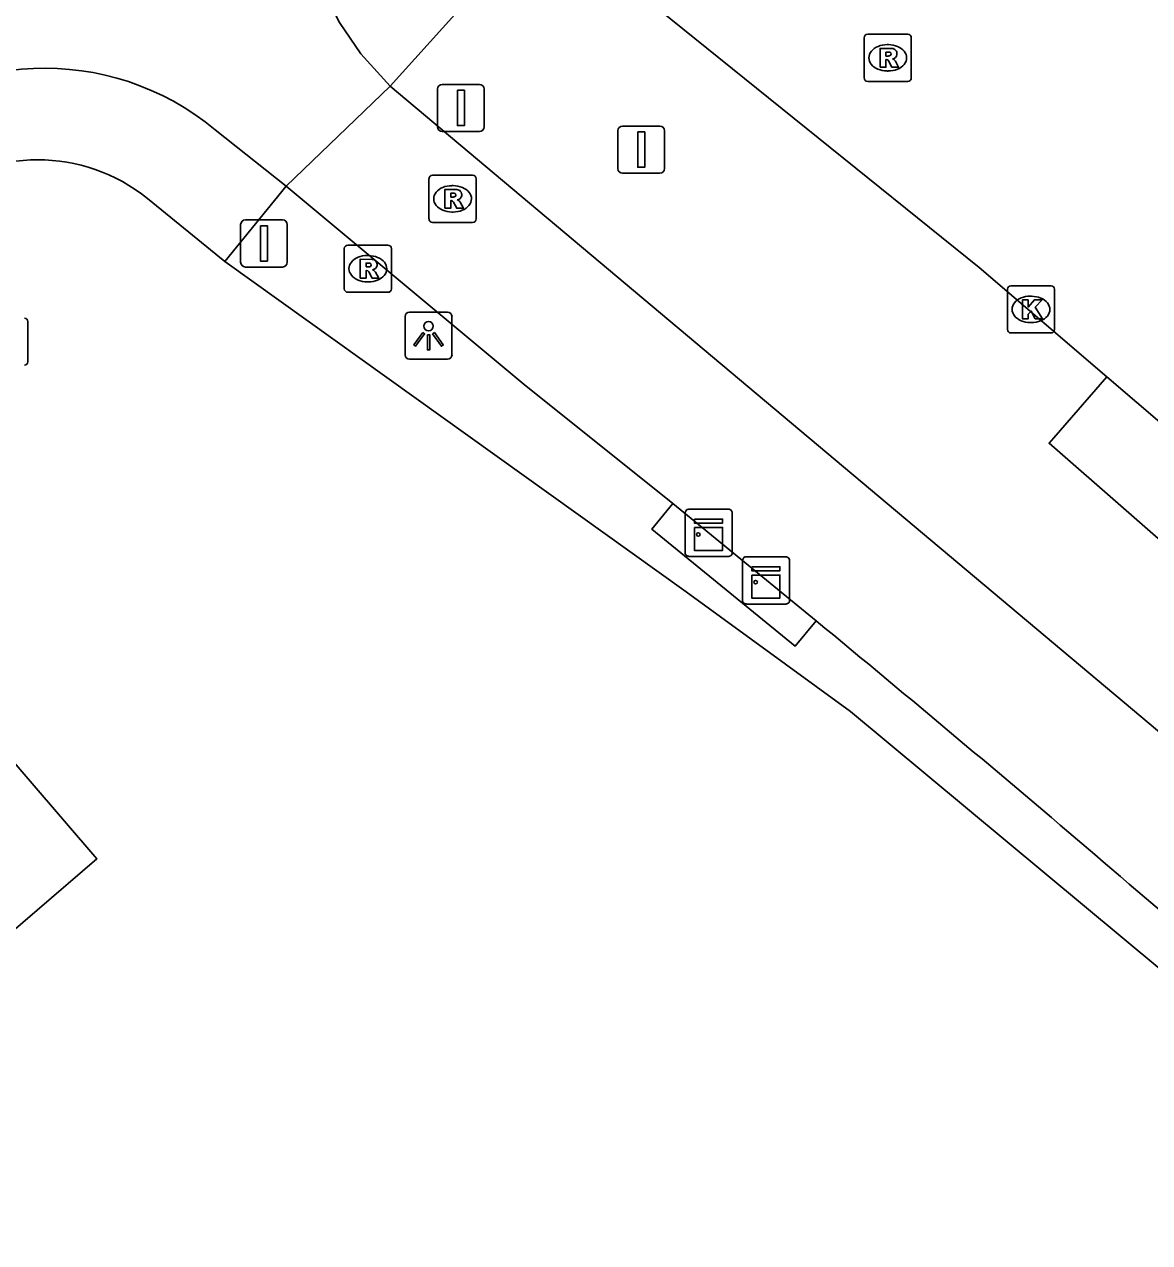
# Model space of a CAD drawing. Extents: x 156141 to 158132, y 385651 to 388399.
# Drawn here: x 156948.2 to 156972.09, y 387217.8 to 387243.65 of the extents above; entities that cross this region are included whole.
import ezdxf

# ---------------------------------------------------------------- set-up
doc = ezdxf.new("R2010")
doc.units = 0
for name, color, linetype in [('IMGEO_Afsluitpaal', 7, 'Continuous'), ('IMGEO_Berm_groen', 7, 'Continuous'), ('IMGEO_Fietspad_gesloten', 7, 'Continuous'), ('IMGEO_Kast', 7, 'Continuous'), ('IMGEO_Kolk', 7, 'Continuous'), ('IMGEO_Lichtpunt', 7, 'Continuous'), ('IMGEO_Pand', 7, 'Continuous'), ('IMGEO_Rijbaan_lokaal_gesloten', 7, 'Continuous'), ('IMGEO_Rioolput', 7, 'Continuous'), ('IMGEO_Verkeersbordpaal', 7, 'Continuous'), ('IMGEO_Voetpad_open', 7, 'Continuous')]:
    doc.layers.add(name, color=color, linetype=linetype)

msp = doc.modelspace()

# ---------------------------------------------------------------- linework, layer by layer
at = {"layer": 'IMGEO_Afsluitpaal'}
for p, q in [((156960.803, 387240.59), (156960.803, 387241.39)), ((156960.803, 387241.39), (156960.803, 387240.59)), ((156960.903, 387241.49), (156961.693, 387241.49)), ((156961.693, 387241.49), (156960.903, 387241.49)), ((156961.793, 387241.39), (156961.793, 387240.59)), ((156961.793, 387240.59), (156961.793, 387241.39)), ((156961.693, 387240.49), (156960.903, 387240.49)), ((156960.903, 387240.49), (156961.693, 387240.49))]:
    msp.add_line(p, q, dxfattribs=at)
msp.add_lwpolyline([(156961.223, 387241.365), (156961.373, 387241.365), (156961.373, 387240.615), (156961.223, 387240.615), (156961.223, 387241.365)], dxfattribs=at)
for centre, start, end in [((156960.903, 387241.39), 90, 180), ((156960.903, 387241.39), 90, 180), ((156961.693, 387241.39), 0, 90), ((156961.693, 387241.39), 360, 90), ((156960.903, 387240.59), 180, 270), ((156960.903, 387240.59), 180, 270), ((156961.693, 387240.59), 270, 0), ((156961.693, 387240.59), 270, 0)]:
    msp.add_arc(centre, 0.1, start, end, dxfattribs=at)
at = {"layer": 'IMGEO_Berm_groen'}
for points in [[(156998.572, 387199.353), (156996.546, 387201.334), (156995.449, 387202.366), (156977.276, 387219.476), (156965.736, 387229.067), (156962.253, 387231.604), (156952.456, 387238.618)], [(156961.968, 387233.478), (156961.521, 387232.939), (156964.564, 387230.452), (156965.011, 387230.99)]]:
    msp.add_lwpolyline(points, dxfattribs=at)
at = {"layer": 'IMGEO_Fietspad_gesloten'}
for points in [[(156955.969, 387242.336), (156955.342, 387243.023), (156954.893, 387243.686), (156954.439, 387244.589)], [(156955.969, 387242.336), (156953.758, 387240.213)], [(156972.832, 387228.183), (156955.969, 387242.336)], [(156953.758, 387240.213), (156952.252, 387241.413)], [(156953.758, 387240.213), (156958.815, 387236.009), (156961.968, 387233.478)], [(156961.968, 387233.478), (156965.011, 387230.99)]]:
    msp.add_lwpolyline(points, dxfattribs=at)
for centre, radius, start, end in [((156948.636, 387237.053), 5.665, 50.3333, 134.5554), ((156677.951, 386882.692), 451.348, 48.54652, 50.50543)]:
    msp.add_arc(centre, radius, start, end, dxfattribs=at)
at = {"layer": 'IMGEO_Kast'}
for p, q in [((156962.305, 387233.359), (156963.146, 387233.359)), ((156963.146, 387233.359), (156962.305, 387233.359)), ((156962.23, 387232.434), (156962.23, 387233.275)), ((156962.23, 387233.275), (156962.23, 387232.434)), ((156963.23, 387233.284), (156963.23, 387232.443)), ((156963.23, 387232.443), (156963.23, 387233.284)), ((156963.155, 387232.359), (156962.314, 387232.359)), ((156962.314, 387232.359), (156963.155, 387232.359)), ((156963.522, 387232.348), (156964.363, 387232.348)), ((156964.363, 387232.348), (156963.522, 387232.348)), ((156963.447, 387231.423), (156963.447, 387232.264)), ((156963.447, 387232.264), (156963.447, 387231.423)), ((156964.447, 387232.273), (156964.447, 387231.432)), ((156964.447, 387231.432), (156964.447, 387232.273)), ((156964.372, 387231.348), (156963.531, 387231.348)), ((156963.531, 387231.348), (156964.372, 387231.348))]:
    msp.add_line(p, q, dxfattribs=at)
for points in [[(156962.425, 387233.149), (156963.025, 387233.149), (156963.025, 387233.064), (156962.425, 387233.064), (156962.425, 387233.149)], [(156962.425, 387232.974), (156963.025, 387232.974), (156963.025, 387232.485), (156962.425, 387232.485), (156962.425, 387232.974)], [(156963.642, 387232.138), (156964.242, 387232.138), (156964.242, 387232.053), (156963.642, 387232.053), (156963.642, 387232.138)], [(156963.642, 387231.963), (156964.242, 387231.963), (156964.242, 387231.474), (156963.642, 387231.474), (156963.642, 387231.963)]]:
    msp.add_lwpolyline(points, dxfattribs=at)
for centre in [(156962.509, 387232.823), (156963.726, 387231.812)]:
    msp.add_circle(centre, 0.0377, dxfattribs=at)
for centre, start, end in [((156962.308, 387233.281), 92.4484, 184.2845), ((156962.308, 387233.281), 92.4484, 184.2845), ((156963.152, 387233.281), 2.4484, 94.2845), ((156963.152, 387233.281), 2.4484, 94.2845), ((156962.308, 387232.437), 182.4484, 274.2845), ((156962.308, 387232.437), 182.4484, 274.2845), ((156963.152, 387232.437), 272.4484, 4.2845), ((156963.152, 387232.437), 272.4484, 4.2845), ((156963.525, 387232.27), 92.4484, 184.2845), ((156963.525, 387232.27), 92.4484, 184.2845), ((156964.369, 387232.27), 2.4484, 94.2845), ((156964.369, 387232.27), 2.4484, 94.2845), ((156963.525, 387231.426), 182.4484, 274.2845), ((156963.525, 387231.426), 182.4484, 274.2845), ((156964.369, 387231.426), 272.4484, 4.2845), ((156964.369, 387231.426), 272.4484, 4.2845)]:
    msp.add_arc(centre, 0.0779, start, end, dxfattribs=at)
at = {"layer": 'IMGEO_Kolk'}
for p, q in [((156969.069, 387237.174), (156969.069, 387238.026)), ((156969.144, 387238.1), (156969.996, 387238.1)), ((156970.07, 387238.026), (156970.07, 387237.174)), ((156969.557, 387237.88), (156969.582, 387237.88)), ((156969.58, 387237.32), (156969.555, 387237.32)), ((156969.996, 387237.1), (156969.144, 387237.1))]:
    msp.add_line(p, q, dxfattribs=at)
for points in [[(156969.069, 387237.174), (156969.069, 387238.026)], [(156969.144, 387238.1), (156969.996, 387238.1)], [(156970.07, 387238.026), (156970.07, 387237.174)], [(156969.39, 387237.8), (156969.513, 387237.8), (156969.513, 387237.649), (156969.643, 387237.8), (156969.807, 387237.8), (156969.661, 387237.649), (156969.814, 387237.4), (156969.662, 387237.4), (156969.577, 387237.564), (156969.513, 387237.497), (156969.513, 387237.4), (156969.39, 387237.4), (156969.39, 387237.8)], [(156969.996, 387237.1), (156969.144, 387237.1)]]:
    msp.add_lwpolyline(points, dxfattribs=at)
for centre, start, end in [((156969.146, 387238.024), 91.552, 178.448), ((156969.146, 387238.024), 91.552, 178.448), ((156969.994, 387238.024), 1.552, 88.448), ((156969.994, 387238.024), 1.552, 88.448), ((156969.146, 387237.176), 181.552, 268.448), ((156969.146, 387237.176), 181.552, 268.448), ((156969.994, 387237.176), 271.552, 358.448), ((156969.994, 387237.176), 271.552, 358.448)]:
    msp.add_arc(centre, 0.0765, start, end, dxfattribs=at)
for centre, major_axis, ratio, start_param, end_param in [((156969.556, 387237.6), (-0.387, 0.002), 0.722429, 4.712389, 7.853982), ((156969.581, 387237.6), (-0.39, 0.002), 0.717154, 1.570796, 4.712389)]:
    msp.add_ellipse(centre, major_axis=major_axis, ratio=ratio, start_param=start_param, end_param=end_param, dxfattribs=at)
at = {"layer": 'IMGEO_Lichtpunt'}
for p, q in [((156957.186, 387237.541), (156956.378, 387237.541)), ((156957.186, 387237.541), (156956.378, 387237.541)), ((156956.284, 387237.446), (156956.284, 387236.639)), ((156956.284, 387237.446), (156956.284, 387236.639)), ((156957.28, 387236.639), (156957.28, 387237.446)), ((156957.28, 387236.639), (156957.28, 387237.446)), ((156956.378, 387236.545), (156957.186, 387236.545)), ((156956.378, 387236.545), (156957.186, 387236.545))]:
    msp.add_line(p, q, dxfattribs=at)
for points in [[(156956.658, 387237.11), (156956.697, 387237.082), (156956.509, 387236.82), (156956.471, 387236.847), (156956.658, 387237.11)], [(156956.76, 387237.062), (156956.807, 387237.062), (156956.807, 387236.74), (156956.76, 387236.74), (156956.76, 387237.062)], [(156956.87, 387237.082), (156956.908, 387237.109), (156957.095, 387236.847), (156957.056, 387236.819), (156956.87, 387237.082)]]:
    msp.add_lwpolyline(points, dxfattribs=at)
msp.add_circle((156956.783, 387237.244), 0.0994, dxfattribs=at)
for centre, start, end in [((156956.378, 387237.446), 90, 180), ((156956.378, 387237.446), 90, 180), ((156957.186, 387237.446), 0, 90), ((156957.186, 387237.446), 0, 90), ((156956.378, 387236.639), 180, 270), ((156956.378, 387236.639), 180, 270), ((156957.186, 387236.639), 270, 0), ((156957.186, 387236.639), 270, 360)]:
    msp.add_arc(centre, 0.0946, start, end, dxfattribs=at)
at = {"layer": 'IMGEO_Pand'}
msp.add_lwpolyline([(156927.567, 387206.666), (156925.061, 387209.582), (156921.803, 387213.375), (156944.024, 387232.591), (156945.403, 387230.986), (156949.741, 387225.937), (156940.871, 387218.316), (156943.138, 387215.677), (156942.484, 387215.115), (156943.076, 387214.426), (156941.726, 387213.266), (156941.168, 387213.916), (156939.147, 387212.18), (156936.955, 387214.732), (156927.567, 387206.666)], dxfattribs=at)
at = {"layer": 'IMGEO_Rijbaan_lokaal_gesloten'}
for points in [[(156957.451, 387247.364), (156968.469, 387238.488), (156971.18, 387236.169)], [(156971.18, 387236.169), (156975.738, 387232.271), (156977.318, 387230.842)]]:
    msp.add_lwpolyline(points, dxfattribs=at)
at = {"layer": 'IMGEO_Rioolput'}
for p, q in [((156966.104, 387243.439), (156966.956, 387243.439)), ((156966.029, 387242.513), (156966.029, 387243.365)), ((156966.517, 387243.219), (156966.542, 387243.219)), ((156967.03, 387243.365), (156967.03, 387242.513)), ((156966.54, 387242.659), (156966.515, 387242.659)), ((156966.956, 387242.439), (156966.104, 387242.439)), ((156956.792, 387239.52), (156956.792, 387240.372)), ((156956.867, 387240.446), (156957.719, 387240.446)), ((156957.793, 387240.372), (156957.793, 387239.52)), ((156957.28, 387240.226), (156957.305, 387240.226)), ((156957.303, 387239.666), (156957.278, 387239.666)), ((156957.719, 387239.446), (156956.867, 387239.446)), ((156954.994, 387238.037), (156954.994, 387238.889)), ((156955.069, 387238.963), (156955.921, 387238.963)), ((156955.995, 387238.889), (156955.995, 387238.037)), ((156955.482, 387238.743), (156955.507, 387238.743)), ((156955.505, 387238.183), (156955.48, 387238.183)), ((156955.921, 387237.963), (156955.069, 387237.963)), ((156948.277, 387237.341), (156948.277, 387236.489))]:
    msp.add_line(p, q, dxfattribs=at)
for points in [[(156966.104, 387243.439), (156966.956, 387243.439)], [(156966.029, 387242.513), (156966.029, 387243.365)], [(156967.03, 387243.365), (156967.03, 387242.513)], [(156966.618, 387243.137), (156966.366, 387243.139), (156966.366, 387242.739)], [(156966.366, 387242.739), (156966.49, 387242.739), (156966.49, 387242.901), (156966.501, 387242.901)], [(156966.544, 387243.058), (156966.49, 387243.058), (156966.49, 387242.977)], [(156966.49, 387242.977), (156966.542, 387242.977)], [(156966.548, 387242.872), (156966.619, 387242.739), (156966.759, 387242.739), (156966.694, 387242.865)], [(156966.956, 387242.439), (156966.104, 387242.439)], [(156956.792, 387239.52), (156956.792, 387240.372)], [(156956.867, 387240.446), (156957.719, 387240.446)], [(156957.793, 387240.372), (156957.793, 387239.52)], [(156957.381, 387240.144), (156957.129, 387240.146), (156957.129, 387239.746)], [(156957.307, 387240.065), (156957.253, 387240.065), (156957.253, 387239.984)], [(156957.129, 387239.746), (156957.253, 387239.746), (156957.253, 387239.908), (156957.264, 387239.908)], [(156957.253, 387239.984), (156957.305, 387239.984)], [(156957.311, 387239.879), (156957.382, 387239.746), (156957.522, 387239.746), (156957.457, 387239.872)], [(156957.719, 387239.446), (156956.867, 387239.446)], [(156954.994, 387238.037), (156954.994, 387238.889)], [(156955.069, 387238.963), (156955.921, 387238.963)], [(156955.995, 387238.889), (156955.995, 387238.037)], [(156955.583, 387238.661), (156955.331, 387238.663), (156955.331, 387238.263)], [(156955.509, 387238.582), (156955.455, 387238.582), (156955.455, 387238.501)], [(156955.455, 387238.501), (156955.507, 387238.501)], [(156955.331, 387238.263), (156955.455, 387238.263), (156955.455, 387238.425), (156955.466, 387238.425)], [(156955.513, 387238.396), (156955.584, 387238.263), (156955.724, 387238.263), (156955.659, 387238.389)], [(156955.921, 387237.963), (156955.069, 387237.963)], [(156948.277, 387237.341), (156948.277, 387236.489)]]:
    msp.add_lwpolyline(points, dxfattribs=at)
for centre, radius, start, end in [((156966.106, 387243.363), 0.0765, 91.552, 178.448), ((156966.106, 387243.363), 0.0765, 91.552, 178.448), ((156966.954, 387243.363), 0.0765, 1.552, 88.448), ((156966.954, 387243.363), 0.0765, 1.552, 88.448), ((156966.5, 387242.848), 0.0533, 26.0293, 88.6989), ((156966.526, 387243.166), 0.19, 274.7715, 282.9687), ((156966.55, 387242.962), 0.0964, 77.0061, 93.1865), ((156966.564, 387243.019), 0.0378, 276.6634, 79.6772), ((156966.617, 387243.027), 0.109, 350.3612, 89.416), ((156966.615, 387243.027), 0.112, 277.5842, 350.9817), ((156966.599, 387242.812), 0.108, 29.5134, 73.7905), ((156966.106, 387242.515), 0.0765, 181.552, 268.448), ((156966.106, 387242.515), 0.0765, 181.552, 268.448), ((156966.954, 387242.515), 0.0765, 271.552, 358.448), ((156966.954, 387242.515), 0.0765, 271.552, 358.448), ((156956.869, 387240.37), 0.0765, 91.552, 178.448), ((156956.869, 387240.37), 0.0765, 91.552, 178.448), ((156957.717, 387240.37), 0.0765, 1.552, 88.448), ((156957.717, 387240.37), 0.0765, 1.552, 88.448), ((156957.313, 387239.969), 0.0964, 77.0061, 93.1865), ((156957.327, 387240.026), 0.0378, 276.6634, 79.6772), ((156957.38, 387240.034), 0.109, 350.3612, 89.416), ((156957.263, 387239.855), 0.0533, 26.0293, 88.6989), ((156957.289, 387240.173), 0.19, 274.7715, 282.9687), ((156957.378, 387240.034), 0.112, 277.5842, 350.9817), ((156957.362, 387239.819), 0.108, 29.5134, 73.7905), ((156956.869, 387239.522), 0.0765, 181.552, 268.448), ((156956.869, 387239.522), 0.0765, 181.552, 268.448), ((156957.717, 387239.522), 0.0765, 271.552, 358.448), ((156957.717, 387239.522), 0.0765, 271.552, 358.448), ((156955.071, 387238.887), 0.0765, 91.552, 178.448), ((156955.071, 387238.887), 0.0765, 91.552, 178.448), ((156955.919, 387238.887), 0.0765, 1.552, 88.448), ((156955.919, 387238.887), 0.0765, 1.552, 88.448), ((156955.491, 387238.69), 0.19, 274.7715, 282.9687), ((156955.515, 387238.486), 0.0964, 77.0061, 93.1865), ((156955.529, 387238.543), 0.0378, 276.6634, 79.6772), ((156955.582, 387238.551), 0.109, 350.3612, 89.416), ((156955.58, 387238.551), 0.112, 277.5842, 350.9817), ((156955.465, 387238.372), 0.0533, 26.0293, 88.6989), ((156955.564, 387238.336), 0.108, 29.5134, 73.7905), ((156955.071, 387238.039), 0.0765, 181.552, 268.448), ((156955.071, 387238.039), 0.0765, 181.552, 268.448), ((156955.919, 387238.039), 0.0765, 271.552, 358.448), ((156955.919, 387238.039), 0.0765, 271.552, 358.448), ((156948.201, 387237.339), 0.0765, 1.552, 88.448), ((156948.201, 387237.339), 0.0765, 1.552, 88.448), ((156948.201, 387236.491), 0.0765, 271.552, 358.448), ((156948.201, 387236.491), 0.0765, 271.552, 358.448)]:
    msp.add_arc(centre, radius, start, end, dxfattribs=at)
for centre, major_axis, ratio, start_param, end_param in [((156966.516, 387242.939), (-0.387, 0.002), 0.722429, 4.712389, 7.853982), ((156966.541, 387242.939), (-0.39, 0.002), 0.717154, 1.570796, 4.712389), ((156957.279, 387239.946), (-0.387, 0.002), 0.722429, 4.712389, 7.853982), ((156957.304, 387239.946), (-0.39, 0.002), 0.717154, 1.570796, 4.712389), ((156955.481, 387238.463), (-0.387, 0.002), 0.722429, 4.712389, 7.853982), ((156955.506, 387238.463), (-0.39, 0.002), 0.717154, 1.570796, 4.712389)]:
    msp.add_ellipse(centre, major_axis=major_axis, ratio=ratio, start_param=start_param, end_param=end_param, dxfattribs=at)
at = {"layer": 'IMGEO_Verkeersbordpaal'}
for p, q in [((156956.974, 387241.476), (156956.974, 387242.276)), ((156956.974, 387242.276), (156956.974, 387241.476)), ((156957.074, 387242.376), (156957.864, 387242.376)), ((156957.864, 387242.376), (156957.074, 387242.376)), ((156957.964, 387242.276), (156957.964, 387241.476)), ((156957.964, 387241.476), (156957.964, 387242.276)), ((156957.864, 387241.376), (156957.074, 387241.376)), ((156957.074, 387241.376), (156957.864, 387241.376)), ((156952.794, 387238.599), (156952.794, 387239.399)), ((156952.794, 387239.399), (156952.794, 387238.599)), ((156952.894, 387239.499), (156953.684, 387239.499)), ((156953.684, 387239.499), (156952.894, 387239.499)), ((156953.784, 387239.399), (156953.784, 387238.599)), ((156953.784, 387238.599), (156953.784, 387239.399)), ((156953.684, 387238.499), (156952.894, 387238.499)), ((156952.894, 387238.499), (156953.684, 387238.499))]:
    msp.add_line(p, q, dxfattribs=at)
for points in [[(156957.394, 387242.251), (156957.544, 387242.251), (156957.544, 387241.501), (156957.394, 387241.501), (156957.394, 387242.251)], [(156953.214, 387239.374), (156953.364, 387239.374), (156953.364, 387238.624), (156953.214, 387238.624), (156953.214, 387239.374)]]:
    msp.add_lwpolyline(points, dxfattribs=at)
for centre, start, end in [((156957.074, 387242.276), 90, 180), ((156957.074, 387242.276), 90, 180), ((156957.864, 387242.276), 0, 90), ((156957.864, 387242.276), 360, 90), ((156957.074, 387241.476), 180, 270), ((156957.074, 387241.476), 180, 270), ((156957.864, 387241.476), 270, 0), ((156957.864, 387241.476), 270, 0), ((156952.894, 387239.399), 90, 180), ((156952.894, 387239.399), 90, 180), ((156953.684, 387239.399), 0, 90), ((156953.684, 387239.399), 360, 90), ((156952.894, 387238.599), 180, 270), ((156952.894, 387238.599), 180, 270), ((156953.684, 387238.599), 270, 0), ((156953.684, 387238.599), 270, 0)]:
    msp.add_arc(centre, 0.1, start, end, dxfattribs=at)
at = {"layer": 'IMGEO_Voetpad_open'}
for points in [[(156957.341, 387243.858), (156955.969, 387242.336)], [(156952.456, 387238.618), (156953.758, 387240.213)], [(156950.818, 387239.951), (156952.456, 387238.618)], [(156972.832, 387228.183), (156974.8, 387230.524), (156969.954, 387234.759), (156970.056, 387234.876), (156971.18, 387236.169)]]:
    msp.add_lwpolyline(points, dxfattribs=at)
msp.add_arc((156948.493, 387237.082), 3.693, 50.9764, 129.2449, dxfattribs=at)

doc.saveas('drawing.dxf')
